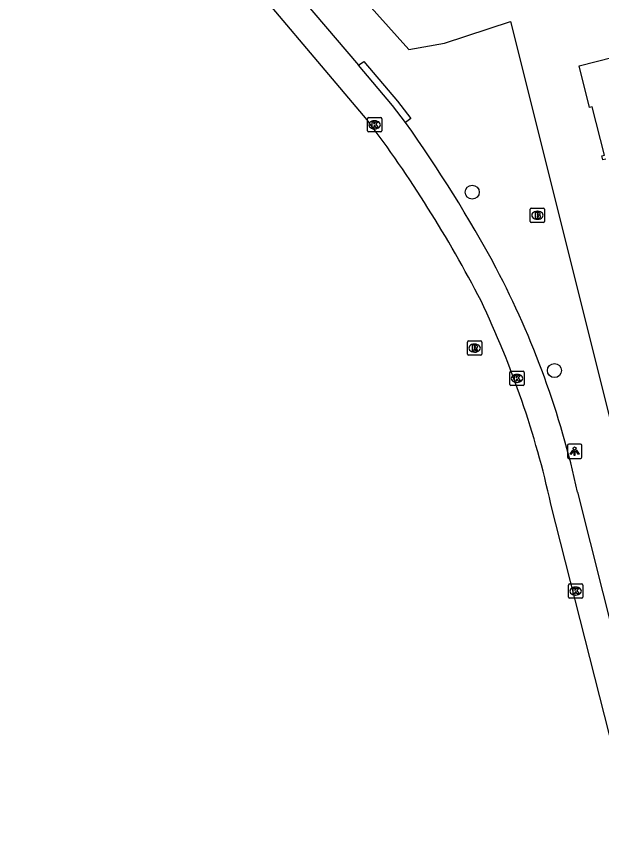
# Model space of a CAD drawing. Extents: x 159961 to 160856, y 382704 to 383353.
# Drawn here: x 159970.7 to 160011.5, y 383180.5 to 383238.8 of the extents above; entities that cross this region are included whole.
import ezdxf

# ---------------------------------------------------------------- set-up
doc = ezdxf.new("R2010")
doc.units = 0
for name, color, linetype in [('IMGEO_Boom', 7, 'Continuous'), ('IMGEO_Brandkraan', 7, 'Continuous'), ('IMGEO_Kolk', 7, 'Continuous'), ('IMGEO_Lichtpunt', 7, 'Continuous'), ('IMGEO_Pand', 7, 'Continuous'), ('IMGEO_Rijbaan_lokaal_open', 7, 'Continuous'), ('IMGEO_Rioolput', 7, 'Continuous'), ('IMGEO_Voetpad_open', 7, 'Continuous')]:
    doc.layers.add(name, color=color, linetype=linetype)

msp = doc.modelspace()

# ---------------------------------------------------------------- linework, layer by layer
at = {"layer": 'IMGEO_Boom'}
for centre in [(160002.481, 383226.532), (160008.224, 383214.061)]:
    msp.add_circle(centre, 0.489, dxfattribs=at)
at = {"layer": 'IMGEO_Brandkraan'}
for p, q in [((160006.535, 383224.489), (160006.535, 383225.341)), ((160006.61, 383225.415), (160007.462, 383225.415)), ((160007.536, 383225.341), (160007.536, 383224.489)), ((160007.023, 383225.195), (160007.048, 383225.195)), ((160007.462, 383224.415), (160006.61, 383224.415)), ((160007.046, 383224.635), (160007.021, 383224.635))]:
    msp.add_line(p, q, dxfattribs=at)
for points in [[(160006.535, 383224.489), (160006.535, 383225.341)], [(160006.61, 383225.415), (160007.462, 383225.415)], [(160007.536, 383225.341), (160007.536, 383224.489)], [(160006.883, 383225.115), (160006.883, 383224.715), (160007.096, 383224.715)], [(160007.114, 383225.115), (160006.883, 383225.115)], [(160007.062, 383225.034), (160007.008, 383225.034), (160007.008, 383224.958)], [(160007.008, 383224.958), (160007.061, 383224.958)], [(160007.07, 383224.882), (160007.008, 383224.882), (160007.008, 383224.801)], [(160007.008, 383224.801), (160007.07, 383224.801)], [(160007.462, 383224.415), (160006.61, 383224.415)]]:
    msp.add_lwpolyline(points, dxfattribs=at)
for centre, radius, start, end in [((160006.612, 383225.339), 0.0765, 91.55205, 178.44795), ((160006.612, 383225.339), 0.0765, 91.55205, 178.44795), ((160007.46, 383225.339), 0.0765, 1.55205, 88.44795), ((160007.46, 383225.339), 0.0765, 1.55205, 88.44795), ((160007.063, 383224.996), 0.0379, 267.82845, 90.93552), ((160007.071, 383224.841), 0.0404, 269.87594, 90.50774), ((160007.102, 383224.966), 0.251, 268.66757, 293.53466), ((160007.118, 383224.97), 0.145, 59.4692, 91.53667), ((160007.143, 383225.017), 0.0922, 285.51372, 58.15012), ((160007.148, 383224.825), 0.105, 301.31148, 78.98903), ((160006.612, 383224.491), 0.0765, 181.55205, 268.44795), ((160006.612, 383224.491), 0.0765, 181.55205, 268.44795), ((160007.46, 383224.491), 0.0765, 271.55205, 358.44795), ((160007.46, 383224.491), 0.0765, 271.55205, 358.44795)]:
    msp.add_arc(centre, radius, start, end, dxfattribs=at)
for centre, major_axis, ratio, start_param, end_param in [((160007.022, 383224.915), (-0.387, 0.002), 0.722429, 4.712389, 7.853982), ((160007.047, 383224.915), (-0.39, 0.002), 0.717154, 1.570796, 4.712389)]:
    msp.add_ellipse(centre, major_axis=major_axis, ratio=ratio, start_param=start_param, end_param=end_param, dxfattribs=at)
at = {"layer": 'IMGEO_Kolk'}
for p, q in [((159995.237, 383231.736), (159996.089, 383231.736)), ((159995.162, 383230.81), (159995.162, 383231.662)), ((159995.65, 383231.516), (159995.675, 383231.516)), ((159996.163, 383231.662), (159996.163, 383230.81)), ((159996.089, 383230.736), (159995.237, 383230.736)), ((159995.673, 383230.956), (159995.648, 383230.956)), ((160005.109, 383213.087), (160005.109, 383213.939)), ((160005.184, 383214.013), (160006.036, 383214.013)), ((160005.597, 383213.793), (160005.622, 383213.793)), ((160006.11, 383213.939), (160006.11, 383213.087)), ((160005.62, 383213.233), (160005.595, 383213.233)), ((160006.036, 383213.013), (160005.184, 383213.013)), ((160009.278, 383199.153), (160010.13, 383199.153)), ((160009.203, 383198.227), (160009.203, 383199.079)), ((160009.691, 383198.933), (160009.716, 383198.933)), ((160010.204, 383199.079), (160010.204, 383198.227)), ((160010.13, 383198.153), (160009.278, 383198.153)), ((160009.714, 383198.373), (160009.689, 383198.373))]:
    msp.add_line(p, q, dxfattribs=at)
for points in [[(159995.237, 383231.736), (159996.089, 383231.736)], [(159995.162, 383230.81), (159995.162, 383231.662)], [(159995.483, 383231.436), (159995.606, 383231.436), (159995.606, 383231.285), (159995.736, 383231.436), (159995.9, 383231.436), (159995.754, 383231.285), (159995.907, 383231.036), (159995.755, 383231.036), (159995.67, 383231.2), (159995.606, 383231.133), (159995.606, 383231.036), (159995.483, 383231.036), (159995.483, 383231.436)], [(159996.163, 383231.662), (159996.163, 383230.81)], [(159996.089, 383230.736), (159995.237, 383230.736)], [(160005.109, 383213.087), (160005.109, 383213.939)], [(160005.184, 383214.013), (160006.036, 383214.013)], [(160005.43, 383213.713), (160005.553, 383213.713), (160005.553, 383213.562), (160005.683, 383213.713), (160005.847, 383213.713), (160005.701, 383213.562), (160005.854, 383213.313), (160005.702, 383213.313), (160005.617, 383213.477), (160005.553, 383213.41), (160005.553, 383213.313), (160005.43, 383213.313), (160005.43, 383213.713)], [(160006.11, 383213.939), (160006.11, 383213.087)], [(160006.036, 383213.013), (160005.184, 383213.013)], [(160009.278, 383199.153), (160010.13, 383199.153)], [(160009.203, 383198.227), (160009.203, 383199.079)], [(160009.524, 383198.853), (160009.647, 383198.853), (160009.647, 383198.702), (160009.777, 383198.853), (160009.941, 383198.853), (160009.795, 383198.702), (160009.948, 383198.453), (160009.796, 383198.453), (160009.711, 383198.617), (160009.647, 383198.55), (160009.647, 383198.453), (160009.524, 383198.453), (160009.524, 383198.853)], [(160010.204, 383199.079), (160010.204, 383198.227)], [(160010.13, 383198.153), (160009.278, 383198.153)]]:
    msp.add_lwpolyline(points, dxfattribs=at)
for centre, start, end in [((159995.239, 383231.66), 91.55205, 178.44795), ((159995.239, 383231.66), 91.55205, 178.44795), ((159996.087, 383231.66), 1.55205, 88.44795), ((159996.087, 383231.66), 1.55205, 88.44795), ((159995.239, 383230.812), 181.55205, 268.44795), ((159995.239, 383230.812), 181.55205, 268.44795), ((159996.087, 383230.812), 271.55205, 358.44795), ((159996.087, 383230.812), 271.55205, 358.44795), ((160005.186, 383213.937), 91.55205, 178.44795), ((160005.186, 383213.937), 91.55205, 178.44795), ((160006.034, 383213.937), 1.55205, 88.44795), ((160006.034, 383213.937), 1.55205, 88.44795), ((160005.186, 383213.089), 181.55205, 268.44795), ((160005.186, 383213.089), 181.55205, 268.44795), ((160006.034, 383213.089), 271.55205, 358.44795), ((160006.034, 383213.089), 271.55205, 358.44795), ((160009.28, 383199.077), 91.55205, 178.44795), ((160009.28, 383199.077), 91.55205, 178.44795), ((160010.128, 383199.077), 1.55205, 88.44795), ((160010.128, 383199.077), 1.55205, 88.44795), ((160009.28, 383198.229), 181.55205, 268.44795), ((160009.28, 383198.229), 181.55205, 268.44795), ((160010.128, 383198.229), 271.55205, 358.44795), ((160010.128, 383198.229), 271.55205, 358.44795)]:
    msp.add_arc(centre, 0.0765, start, end, dxfattribs=at)
for centre, major_axis, ratio, start_param, end_param in [((159995.649, 383231.236), (-0.387, 0.002), 0.722429, 4.712389, 7.853982), ((159995.674, 383231.236), (-0.39, 0.002), 0.717154, 1.570796, 4.712389), ((160005.596, 383213.513), (-0.387, 0.002), 0.722429, 4.712389, 7.853982), ((160005.621, 383213.513), (-0.39, 0.002), 0.717154, 1.570796, 4.712389), ((160009.69, 383198.653), (-0.387, 0.002), 0.722429, 4.712389, 7.853982), ((160009.715, 383198.653), (-0.39, 0.002), 0.717154, 1.570796, 4.712389)]:
    msp.add_ellipse(centre, major_axis=major_axis, ratio=ratio, start_param=start_param, end_param=end_param, dxfattribs=at)
at = {"layer": 'IMGEO_Lichtpunt'}
for p, q in [((160009.137, 383208.828), (160009.137, 383208.021)), ((160009.137, 383208.828), (160009.137, 383208.021)), ((160010.039, 383208.923), (160009.231, 383208.923)), ((160010.039, 383208.923), (160009.231, 383208.923)), ((160010.133, 383208.021), (160010.133, 383208.828)), ((160010.133, 383208.021), (160010.133, 383208.828)), ((160009.231, 383207.927), (160010.039, 383207.927)), ((160009.231, 383207.927), (160010.039, 383207.927))]:
    msp.add_line(p, q, dxfattribs=at)
for points in [[(160009.511, 383208.492), (160009.55, 383208.464), (160009.362, 383208.202), (160009.324, 383208.229), (160009.511, 383208.492)], [(160009.613, 383208.444), (160009.66, 383208.444), (160009.66, 383208.122), (160009.613, 383208.122), (160009.613, 383208.444)], [(160009.723, 383208.464), (160009.761, 383208.491), (160009.948, 383208.229), (160009.909, 383208.201), (160009.723, 383208.464)]]:
    msp.add_lwpolyline(points, dxfattribs=at)
msp.add_circle((160009.636, 383208.626), 0.0994, dxfattribs=at)
for centre, start, end in [((160009.231, 383208.828), 90, 180), ((160009.231, 383208.828), 90, 180), ((160010.039, 383208.828), 0, 90), ((160010.039, 383208.828), 0, 90), ((160009.231, 383208.021), 180, 270), ((160009.231, 383208.021), 180, 270), ((160010.039, 383208.021), 270, 0), ((160010.039, 383208.021), 270, 360)]:
    msp.add_arc(centre, 0.0946, start, end, dxfattribs=at)
at = {"layer": 'IMGEO_Pand'}
msp.add_lwpolyline([(160011.81, 383228.827), (160011.616, 383228.778), (160011.541, 383229.073), (160011.716, 383229.118), (160010.859, 383232.499), (160010.684, 383232.454), (160009.947, 383235.364), (160014.794, 383236.592), (160018.852, 383237.62), (160022.507, 383238.546), (160024.184, 383231.926), (160020.492, 383231.001)], dxfattribs=at)
at = {"layer": 'IMGEO_Rijbaan_lokaal_open'}
for points in [[(159995.149, 383231.573), (159985.049, 383243.527)], [(160014.11, 383180.539), (160007.976, 383204.736)]]:
    msp.add_lwpolyline(points, dxfattribs=at)
for centre, radius, start, end in [((159924.369, 383178.242), 88.623, 27.33232, 36.99733), ((159943.362, 383190.472), 66.17, 12.44917, 25.47563)]:
    msp.add_arc(centre, radius, start, end, dxfattribs=at)
at = {"layer": 'IMGEO_Rioolput'}
for p, q in [((160002.146, 383215.205), (160002.146, 383216.057)), ((160002.221, 383216.131), (160003.073, 383216.131)), ((160003.147, 383216.057), (160003.147, 383215.205)), ((160002.634, 383215.911), (160002.659, 383215.911)), ((160003.073, 383215.131), (160002.221, 383215.131)), ((160002.657, 383215.351), (160002.632, 383215.351))]:
    msp.add_line(p, q, dxfattribs=at)
for points in [[(160002.146, 383215.205), (160002.146, 383216.057)], [(160002.221, 383216.131), (160003.073, 383216.131)], [(160003.147, 383216.057), (160003.147, 383215.205)], [(160002.735, 383215.829), (160002.483, 383215.831), (160002.483, 383215.431)], [(160002.483, 383215.431), (160002.607, 383215.431), (160002.607, 383215.593), (160002.618, 383215.593)], [(160002.661, 383215.75), (160002.607, 383215.75), (160002.607, 383215.669)], [(160002.607, 383215.669), (160002.659, 383215.669)], [(160002.665, 383215.564), (160002.736, 383215.431), (160002.876, 383215.431), (160002.811, 383215.557)], [(160003.073, 383215.131), (160002.221, 383215.131)]]:
    msp.add_lwpolyline(points, dxfattribs=at)
for centre, radius, start, end in [((160002.223, 383216.055), 0.0765, 91.55205, 178.44795), ((160002.223, 383216.055), 0.0765, 91.55205, 178.44795), ((160003.071, 383216.055), 0.0765, 1.55205, 88.44795), ((160003.071, 383216.055), 0.0765, 1.55205, 88.44795), ((160002.617, 383215.54), 0.0533, 26.02933, 88.69889), ((160002.643, 383215.858), 0.19, 274.7715, 282.96867), ((160002.667, 383215.654), 0.0964, 77.00612, 93.18647), ((160002.681, 383215.711), 0.0378, 276.66336, 79.67722), ((160002.734, 383215.719), 0.109, 350.36119, 89.41601), ((160002.732, 383215.719), 0.112, 277.58423, 350.98172), ((160002.716, 383215.504), 0.108, 29.51342, 73.79051), ((160002.223, 383215.207), 0.0765, 181.55205, 268.44795), ((160002.223, 383215.207), 0.0765, 181.55205, 268.44795), ((160003.071, 383215.207), 0.0765, 271.55205, 358.44795), ((160003.071, 383215.207), 0.0765, 271.55205, 358.44795)]:
    msp.add_arc(centre, radius, start, end, dxfattribs=at)
for centre, major_axis, ratio, start_param, end_param in [((160002.633, 383215.631), (-0.387, 0.002), 0.722429, 4.712389, 7.853982), ((160002.658, 383215.631), (-0.39, 0.002), 0.717154, 1.570796, 4.712389)]:
    msp.add_ellipse(centre, major_axis=major_axis, ratio=ratio, start_param=start_param, end_param=end_param, dxfattribs=at)
at = {"layer": 'IMGEO_Voetpad_open'}
for points in [[(159970.658, 383268.765), (159986.013, 383250.759), (159992.759, 383242.419), (159998.051, 383236.487), (160000.542, 383236.934), (160005.149, 383238.457), (160013.087, 383206.7), (160019.094, 383183.073)], [(159988.551, 383242.461), (159989.116, 383241.789), (159994.546, 383235.403)], [(159994.546, 383235.403), (159994.909, 383235.657), (159997.259, 383232.887), (159998.189, 383231.667), (159997.826, 383231.405)], [(159997.826, 383231.405), (159996.92, 383232.593), (159994.546, 383235.403)], [(160009.84, 383205.576), (160014.263, 383187.991)]]:
    msp.add_lwpolyline(points, dxfattribs=at)
for centre, radius, start, end in [((159915.476, 383173.127), 100.885, 28.4759, 35.28656), ((159948.574, 383192.185), 62.713, 12.32901, 27.58782)]:
    msp.add_arc(centre, radius, start, end, dxfattribs=at)

doc.saveas('drawing.dxf')
